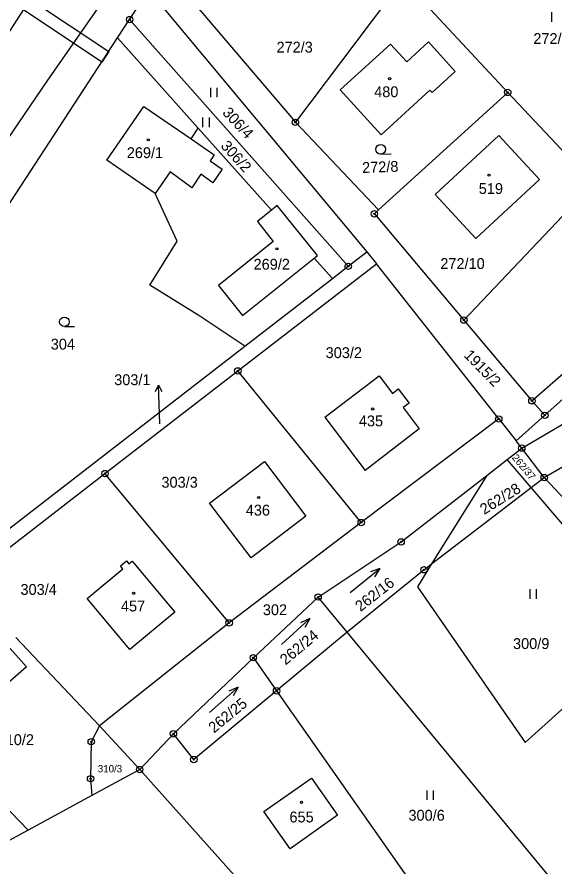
# Model space of a CAD drawing. Extents: x -445050 to -440454, y -1134563 to -1129741.
# Drawn here: x -442429.3 to -442345.1, y -1130856.4 to -1130723.1 of the extents above; entities that cross this region are included whole.
import ezdxf

# ---------------------------------------------------------------- set-up
doc = ezdxf.new("R2010")
doc.units = 0
for name, color, linetype in [('Vrstva 1', 7, 'Continuous'), ('Vrstva 16', 7, 'Continuous'), ('Vrstva 18', 7, 'Continuous'), ('Vrstva 19', 7, 'Continuous'), ('Vrstva 24', 7, 'Continuous'), ('Vrstva 25', 7, 'Continuous'), ('Vrstva 3', 7, 'Continuous'), ('Vrstva 30', 7, 'Continuous'), ('Vrstva 37', 7, 'Continuous'), ('Vrstva 4', 7, 'Continuous'), ('Vrstva 6', 7, 'Continuous')]:
    doc.layers.add(name, color=color, linetype=linetype)

msp = doc.modelspace()

# ---------------------------------------------------------------- linework, layer by layer
at = {"layer": 'Vrstva 1'}
for p, q in [((-442368.27, -1130730.17), (-442370.83, -1130727.37)), ((-442364.85, -1130727.04), (-442368.27, -1130730.17)), ((-442360.67, -1130731.66), (-442364.85, -1130727.04)), ((-442364.31, -1130734.97), (-442360.67, -1130731.66)), ((-442364.64, -1130734.62), (-442372.3, -1130741.6)), ((-442364.64, -1130734.62), (-442364.31, -1130734.97)), ((-442415.27, -1130745.58), (-442409.45, -1130737.14)), ((-442409.45, -1130737.14), (-442402.07, -1130742.23)), ((-442402.07, -1130742.23), (-442400.95, -1130740.57)), ((-442400.95, -1130740.57), (-442389.48, -1130753.43)), ((-442407.67, -1130750.8), (-442415.27, -1130745.58)), ((-442404.24, -1130758.29), (-442407.67, -1130750.8)), ((-442388.55, -1130752.68), (-442389.48, -1130753.43)), ((-442382.28, -1130760.53), (-442388.55, -1130752.68)), ((-442389.48, -1130753.43), (-442391.68, -1130755.21)), ((-442391.68, -1130755.21), (-442389.18, -1130758.33)), ((-442389.18, -1130758.33), (-442397.75, -1130765.24)), ((-442382.78, -1130760.94), (-442382.28, -1130760.53)), ((-442394.03, -1130769.91), (-442382.78, -1130760.94)), ((-442379.93, -1130764.14), (-442382.78, -1130760.94)), ((-442397.75, -1130765.24), (-442394.03, -1130769.91))]:
    msp.add_line(p, q, dxfattribs=at)
for points in [[(-442430.79, -1130742.31), (-442424.62, -1130733.2), (-442415.82, -1130720.62), (-442409.44, -1130711.5), (-442393.93, -1130688.86), (-442358.25, -1130635.86), (-442352.69, -1130627.61), (-442332.86, -1130599.66), (-442309.46, -1130567.56), (-442303.89, -1130560.33), (-442293.28, -1130546.91), (-442286.99, -1130538.97), (-442279.11, -1130529.2), (-442273.28, -1130522.3), (-442266.1, -1130514.22), (-442252.71, -1130497.03), (-442249.64, -1130492.6), (-442243.06, -1130482.81), (-442233.55, -1130466.59), (-442229.34, -1130457.62), (-442222.85, -1130440.58), (-442219.54, -1130431.16), (-442202.59, -1130378.37)], [(-442447.96, -1130752.29), (-442421.72, -1130711.84)], [(-442406.33, -1130715.35), (-442385.72, -1130739.64)], [(-442368.91, -1130717.26), (-442385.72, -1130739.64)], [(-442368.91, -1130717.26), (-442352.46, -1130734.95)], [(-442411.68, -1130723.53), (-442408.67, -1130718.93)], [(-442408.67, -1130718.93), (-442374.52, -1130759.95)], [(-442413.57, -1130726.42), (-442411.68, -1130723.53)], [(-442411.68, -1130723.53), (-442377.44, -1130762.21)], [(-442434.86, -1130758.94), (-442413.57, -1130726.42)], [(-442413.57, -1130726.42), (-442400.95, -1130740.57)], [(-442378.72, -1130734.56), (-442370.83, -1130727.37)], [(-442372.3, -1130741.6), (-442378.72, -1130734.56)], [(-442372.68, -1130753.38), (-442352.46, -1130734.95)], [(-442352.46, -1130734.95), (-442339.05, -1130749.23)], [(-442385.72, -1130739.64), (-442372.68, -1130753.38)], [(-442363.84, -1130750.96), (-442353.87, -1130741.71)], [(-442353.87, -1130741.71), (-442347.47, -1130748.6)], [(-442347.47, -1130748.6), (-442357.44, -1130757.85)], [(-442339.05, -1130749.23), (-442359.33, -1130770.64)], [(-442357.44, -1130757.85), (-442363.84, -1130750.96)], [(-442373.35, -1130753.99), (-442372.68, -1130753.38)], [(-442373.35, -1130753.99), (-442359.33, -1130770.64)], [(-442350.26, -1130790.71), (-442289.19, -1130754.75)], [(-442408.51, -1130765.15), (-442404.24, -1130758.29)], [(-442377.44, -1130762.21), (-442374.52, -1130759.95)], [(-442374.52, -1130759.95), (-442373.01, -1130761.82)], [(-442394.74, -1130778.61), (-442373.01, -1130761.82)], [(-442353.86, -1130786.14), (-442373.01, -1130761.82)], [(-442379.93, -1130764.14), (-442377.44, -1130762.21)], [(-442348.68, -1130783.29), (-442326.03, -1130763.49)], [(-442393.64, -1130774.74), (-442379.93, -1130764.14)], [(-442400.87, -1130769.91), (-442408.51, -1130765.15)], [(-442323.57, -1130764.96), (-442346.65, -1130785.57)], [(-442393.64, -1130774.74), (-442400.87, -1130769.91)], [(-442359.33, -1130770.64), (-442348.68, -1130783.29)], [(-442439.27, -1130810.04), (-442393.64, -1130774.74)], [(-442415.55, -1130794.7), (-442394.74, -1130778.61)], [(-442375.41, -1130802.38), (-442394.74, -1130778.61)], [(-442381.12, -1130785.88), (-442372.61, -1130779.39)], [(-442372.61, -1130779.39), (-442370.52, -1130782.14)], [(-442370.52, -1130782.14), (-442369.6, -1130781.44)], [(-442369.6, -1130781.44), (-442367.91, -1130783.67)], [(-442348.68, -1130783.29), (-442346.65, -1130785.57)], [(-442367.91, -1130783.67), (-442368.83, -1130784.37)], [(-442368.83, -1130784.37), (-442366.32, -1130787.68)], [(-442381.12, -1130785.88), (-442374.77, -1130794.23)], [(-442353.86, -1130786.14), (-442375.41, -1130802.38)], [(-442353.86, -1130786.14), (-442351.15, -1130789.58)], [(-442346.65, -1130785.57), (-442351.15, -1130789.58)], [(-442366.32, -1130787.68), (-442374.77, -1130794.23)], [(-442350.26, -1130790.71), (-442351.15, -1130789.58)], [(-442352.54, -1130792.48), (-442350.26, -1130790.71)], [(-442355.76, -1130794.99), (-442352.54, -1130792.48)], [(-442346.75, -1130795.33), (-442342.38, -1130792.78)], [(-442399.18, -1130799.36), (-442390.58, -1130792.83)], [(-442390.58, -1130792.83), (-442384.08, -1130801.38)], [(-442436.36, -1130810.78), (-442415.55, -1130794.7)], [(-442396.09, -1130818.11), (-442415.55, -1130794.7)], [(-442369.16, -1130805.42), (-442355.76, -1130794.99)], [(-442348.77, -1130796.89), (-442346.75, -1130795.33)], [(-442346.75, -1130795.33), (-442334.65, -1130808.19)], [(-442364.38, -1130808.88), (-442348.77, -1130796.89)], [(-442392.67, -1130807.91), (-442399.18, -1130799.36)], [(-442384.08, -1130801.38), (-442392.67, -1130807.91)], [(-442375.41, -1130802.38), (-442396.09, -1130818.11)], [(-442382.16, -1130814.06), (-442369.16, -1130805.42)], [(-442413.14, -1130809.19), (-442412.19, -1130808.4)], [(-442412.19, -1130808.4), (-442411.81, -1130808.86)], [(-442411.81, -1130808.86), (-442411.27, -1130808.41)], [(-442411.27, -1130808.41), (-442404.59, -1130816.41)], [(-442418.32, -1130814.3), (-442412.76, -1130809.65)], [(-442412.76, -1130809.65), (-442413.14, -1130809.19)], [(-442365.57, -1130809.79), (-442377.59, -1130819.59)], [(-442365.57, -1130809.79), (-442364.38, -1130808.88)], [(-442463.03, -1130813.84), (-442427.57, -1130850.59)], [(-442392.3, -1130823.57), (-442382.16, -1130814.06)], [(-442377.59, -1130819.59), (-442382.16, -1130814.06)], [(-442411.67, -1130822.29), (-442418.32, -1130814.3)], [(-442404.59, -1130816.41), (-442411.67, -1130822.29)], [(-442396.09, -1130818.11), (-442416.39, -1130834.27)], [(-442429.51, -1130820.38), (-442416.39, -1130834.27)], [(-442377.59, -1130819.59), (-442388.67, -1130828.76)], [(-442340.61, -1130864.35), (-442377.59, -1130819.59)], [(-442404.82, -1130835.49), (-442392.3, -1130823.57)], [(-442392.3, -1130823.57), (-442388.67, -1130828.76)], [(-442388.67, -1130828.76), (-442401.63, -1130839.53)], [(-442388.67, -1130828.76), (-442355.66, -1130875.84)], [(-442416.39, -1130834.27), (-442417.7, -1130836.74)], [(-442416.39, -1130834.27), (-442410.11, -1130841.1)], [(-442417.7, -1130836.74), (-442417.8, -1130842.54)], [(-442410.11, -1130841.1), (-442404.82, -1130835.49)], [(-442401.63, -1130839.53), (-442404.82, -1130835.49)], [(-442410.11, -1130841.1), (-442417.63, -1130845.19)], [(-442374.88, -1130880.54), (-442410.11, -1130841.1)], [(-442417.8, -1130842.54), (-442417.63, -1130845.19)], [(-442390.64, -1130847.7), (-442383.2, -1130842.46)], [(-442383.2, -1130842.46), (-442379.14, -1130848.25)], [(-442417.63, -1130845.19), (-442427.57, -1130850.59)], [(-442386.53, -1130853.51), (-442390.64, -1130847.7)], [(-442379.14, -1130848.25), (-442386.53, -1130853.51)], [(-442427.57, -1130850.59), (-442451.02, -1130863.32)]]:
    msp.add_lwpolyline(points, dxfattribs=at)
at = {"layer": 'Vrstva 16'}
msp.add_line((-442407.05, -1130783.84), (-442407.15, -1130780.84), dxfattribs=at)
for points in [[(-442407.62, -1130781.86), (-442407.15, -1130780.84), (-442406.62, -1130781.82)], [(-442406.95, -1130786.89), (-442407.05, -1130783.84)]]:
    msp.add_lwpolyline(points, dxfattribs=at)
at = {"layer": 'Vrstva 24'}
for centre, radius in [((-442411.68, -1130723.53), 0.5), ((-442411.68, -1130723.53), 0.1), ((-442352.46, -1130734.95), 0.5), ((-442352.46, -1130734.95), 0.1), ((-442385.72, -1130739.64), 0.5), ((-442385.72, -1130739.64), 0.1), ((-442373.35, -1130753.99), 0.5), ((-442373.35, -1130753.99), 0.1), ((-442377.44, -1130762.21), 0.5), ((-442377.44, -1130762.21), 0.1), ((-442359.33, -1130770.64), 0.5), ((-442359.33, -1130770.64), 0.1), ((-442394.74, -1130778.61), 0.5), ((-442394.74, -1130778.61), 0.1), ((-442348.68, -1130783.29), 0.5), ((-442348.68, -1130783.29), 0.1), ((-442353.86, -1130786.14), 0.5), ((-442353.86, -1130786.14), 0.1), ((-442346.65, -1130785.57), 0.5), ((-442346.65, -1130785.57), 0.1), ((-442350.26, -1130790.71), 0.5), ((-442350.26, -1130790.71), 0.1), ((-442415.55, -1130794.7), 0.5), ((-442415.55, -1130794.7), 0.1), ((-442346.75, -1130795.33), 0.5), ((-442346.75, -1130795.33), 0.1), ((-442375.41, -1130802.38), 0.5), ((-442375.41, -1130802.38), 0.1), ((-442369.16, -1130805.42), 0.5), ((-442369.16, -1130805.42), 0.1), ((-442365.57, -1130809.79), 0.5), ((-442365.57, -1130809.79), 0.1), ((-442382.16, -1130814.06), 0.5), ((-442382.16, -1130814.06), 0.1), ((-442396.09, -1130818.11), 0.5), ((-442396.09, -1130818.11), 0.1), ((-442392.3, -1130823.57), 0.5), ((-442392.3, -1130823.57), 0.1), ((-442388.67, -1130828.76), 0.5), ((-442388.67, -1130828.76), 0.1), ((-442404.82, -1130835.49), 0.5), ((-442404.82, -1130835.49), 0.1), ((-442417.7, -1130836.74), 0.5), ((-442417.7, -1130836.74), 0.1), ((-442401.63, -1130839.53), 0.5), ((-442401.63, -1130839.53), 0.1), ((-442410.11, -1130841.1), 0.5), ((-442417.8, -1130842.54), 0.5), ((-442410.11, -1130841.1), 0.1), ((-442417.8, -1130842.54), 0.1)]:
    msp.add_circle(centre, radius, dxfattribs=at)
at = {"layer": 'Vrstva 25'}
for p, q in [((-442345.56, -1130723.88), (-442345.56, -1130722.38)), ((-442398.97, -1130735.72), (-442398.97, -1130734.22)), ((-442397.97, -1130735.72), (-442397.97, -1130734.22)), ((-442400.2, -1130740.38), (-442400.2, -1130738.88)), ((-442399.2, -1130740.38), (-442399.2, -1130738.88)), ((-442372.33, -1130744.62), (-442370.73, -1130744.56)), ((-442421.9, -1130771.67), (-442420.3, -1130771.67)), ((-442348.93, -1130814.34), (-442348.93, -1130812.84)), ((-442347.93, -1130814.34), (-442347.93, -1130812.84)), ((-442365.07, -1130845.87), (-442365.07, -1130844.37)), ((-442364.07, -1130845.87), (-442364.07, -1130844.37))]:
    msp.add_line(p, q, dxfattribs=at)
for points in [[(-442377.16, -1130813.34), (-442372.48, -1130809.58), (-442373.96, -1130810.13)], [(-442372.48, -1130809.58), (-442373.34, -1130810.91)], [(-442387.9, -1130821.49), (-442383.48, -1130817.43), (-442384.92, -1130818.08)], [(-442383.48, -1130817.43), (-442384.25, -1130818.81)], [(-442399.17, -1130832.15), (-442394.67, -1130828.19), (-442396.12, -1130828.8)], [(-442394.67, -1130828.19), (-442395.46, -1130829.56)]]:
    msp.add_lwpolyline(points, dxfattribs=at)
for centre, radius in [((-442370.97, -1130732.8), 0.175), ((-442408.76, -1130742.38), 0.175), ((-442372.36, -1130743.87), 0.75), ((-442355.38, -1130747.92), 0.175), ((-442388.62, -1130759.48), 0.175), ((-442421.9, -1130770.92), 0.75), ((-442373.63, -1130784.57), 0.175), ((-442391.47, -1130798.46), 0.175), ((-442411.07, -1130813.46), 0.175), ((-442384.77, -1130846.25), 0.175)]:
    msp.add_circle(centre, radius, dxfattribs=at)
at = {"layer": 'Vrstva 3'}
for points in [[(-442378.72, -1130734.56), (-442370.83, -1130727.37)], [(-442368.27, -1130730.17), (-442370.83, -1130727.37)], [(-442364.85, -1130727.04), (-442368.27, -1130730.17)], [(-442360.67, -1130731.66), (-442364.85, -1130727.04)], [(-442364.31, -1130734.97), (-442360.67, -1130731.66)], [(-442372.3, -1130741.6), (-442378.72, -1130734.56)], [(-442364.64, -1130734.62), (-442372.3, -1130741.6)], [(-442364.64, -1130734.62), (-442364.31, -1130734.97)], [(-442415.27, -1130745.58), (-442409.45, -1130737.14)], [(-442409.45, -1130737.14), (-442402.07, -1130742.23)], [(-442363.84, -1130750.96), (-442353.87, -1130741.71)], [(-442353.87, -1130741.71), (-442347.47, -1130748.6)], [(-442402.07, -1130742.23), (-442398.43, -1130744.74)], [(-442398.43, -1130744.74), (-442399.06, -1130745.66)], [(-442407.67, -1130750.8), (-442415.27, -1130745.58)], [(-442399.06, -1130745.66), (-442397.17, -1130746.96)], [(-442405.33, -1130747.42), (-442407.67, -1130750.8)], [(-442401.96, -1130749.9), (-442405.33, -1130747.42)], [(-442397.17, -1130746.96), (-442398.65, -1130749.12)], [(-442400.53, -1130747.77), (-442401.96, -1130749.9)], [(-442398.65, -1130749.12), (-442400.53, -1130747.77)], [(-442347.47, -1130748.6), (-442357.44, -1130757.85)], [(-442357.44, -1130757.85), (-442363.84, -1130750.96)], [(-442388.55, -1130752.68), (-442389.48, -1130753.43)], [(-442382.28, -1130760.53), (-442388.55, -1130752.68)], [(-442389.48, -1130753.43), (-442391.68, -1130755.21)], [(-442391.68, -1130755.21), (-442389.18, -1130758.33)], [(-442389.18, -1130758.33), (-442397.75, -1130765.24)], [(-442382.78, -1130760.94), (-442382.28, -1130760.53)], [(-442394.03, -1130769.91), (-442382.78, -1130760.94)], [(-442397.75, -1130765.24), (-442394.03, -1130769.91)], [(-442381.12, -1130785.88), (-442372.61, -1130779.39)], [(-442372.61, -1130779.39), (-442370.52, -1130782.14)], [(-442370.52, -1130782.14), (-442369.6, -1130781.44)], [(-442369.6, -1130781.44), (-442367.91, -1130783.67)], [(-442367.91, -1130783.67), (-442368.83, -1130784.37)], [(-442368.83, -1130784.37), (-442366.32, -1130787.68)], [(-442381.12, -1130785.88), (-442374.77, -1130794.23)], [(-442366.32, -1130787.68), (-442374.77, -1130794.23)], [(-442399.18, -1130799.36), (-442390.58, -1130792.83)], [(-442390.58, -1130792.83), (-442384.08, -1130801.38)], [(-442392.67, -1130807.91), (-442399.18, -1130799.36)], [(-442384.08, -1130801.38), (-442392.67, -1130807.91)], [(-442413.14, -1130809.19), (-442412.19, -1130808.4)], [(-442412.19, -1130808.4), (-442411.81, -1130808.86)], [(-442411.81, -1130808.86), (-442411.27, -1130808.41)], [(-442411.27, -1130808.41), (-442404.59, -1130816.41)], [(-442418.32, -1130814.3), (-442412.76, -1130809.65)], [(-442412.76, -1130809.65), (-442413.14, -1130809.19)], [(-442411.67, -1130822.29), (-442418.32, -1130814.3)], [(-442404.59, -1130816.41), (-442411.67, -1130822.29)], [(-442430.8, -1130821.65), (-442427.85, -1130824.98), (-442436.54, -1130832.63), (-442440.57, -1130828.07)], [(-442390.64, -1130847.7), (-442383.2, -1130842.46)], [(-442383.2, -1130842.46), (-442379.14, -1130848.25)], [(-442386.53, -1130853.51), (-442390.64, -1130847.7)], [(-442379.14, -1130848.25), (-442386.53, -1130853.51)]]:
    msp.add_lwpolyline(points, dxfattribs=at)
at = {"layer": 'Vrstva 30'}
msp.add_lwpolyline([(-442428.31, -1130722), (-442427.22, -1130720.32), (-442414.96, -1130728.55), (-442416.05, -1130730.21), (-442428.31, -1130722)], dxfattribs=at)
at = {"layer": 'Vrstva 37'}
for centre in [(-442370.97, -1130732.8), (-442408.76, -1130742.38), (-442355.38, -1130747.92), (-442388.62, -1130759.48), (-442373.63, -1130784.57), (-442391.47, -1130798.46), (-442411.07, -1130813.46), (-442384.77, -1130846.25)]:
    msp.add_circle(centre, 0.175, dxfattribs=at)
at = {"layer": 'Vrstva 4'}
for p, q in [((-442402.07, -1130742.23), (-442398.43, -1130744.74)), ((-442398.43, -1130744.74), (-442399.06, -1130745.66)), ((-442399.06, -1130745.66), (-442397.17, -1130746.96)), ((-442405.33, -1130747.42), (-442407.67, -1130750.8)), ((-442401.96, -1130749.9), (-442405.33, -1130747.42)), ((-442397.17, -1130746.96), (-442398.65, -1130749.12)), ((-442400.53, -1130747.77), (-442401.96, -1130749.9)), ((-442398.65, -1130749.12), (-442400.53, -1130747.77))]:
    msp.add_line(p, q, dxfattribs=at)
at = {"layer": 'Vrstva 6'}
for points in [[(-442346.75, -1130795.33), (-442350.26, -1130790.71)], [(-442348.77, -1130796.89), (-442352.54, -1130792.48)], [(-442355.76, -1130794.99), (-442364.38, -1130808.88)], [(-442329.88, -1130819.01), (-442348.77, -1130796.89)], [(-442364.38, -1130808.88), (-442366.61, -1130812.47)], [(-442366.61, -1130812.47), (-442349.74, -1130836.85)], [(-442349.74, -1130836.85), (-442329.88, -1130819.01)], [(-442430.8, -1130821.65), (-442427.85, -1130824.98), (-442436.54, -1130832.63), (-442440.57, -1130828.07)]]:
    msp.add_lwpolyline(points, dxfattribs=at)

# ---------------------------------------------------------------- texts
at = {"layer": 'Vrstva 16'}
msp.add_text('303/1', height=1.7, dxfattribs=at).set_placement((-442414.1, -1130780.84))
at = {"layer": 'Vrstva 18'}
for s, height, p in [('272/2', 1.7, (-442348.45, -1130727.36)), ('272/3', 1.7, (-442388.68, -1130728.71)), ('272/10', 1.7, (-442363.02, -1130762.63)), ('304', 1.7, (-442424.04, -1130775.27)), ('303/2', 1.7, (-442380.98, -1130776.6)), ('303/1', 0.1, (-442407.13, -1130786.89)), ('303/3', 1.7, (-442406.7, -1130796.92)), ('303/4', 1.7, (-442428.78, -1130813.72)), ('302', 1.7, (-442390.82, -1130816.9)), ('300/9', 1.7, (-442351.63, -1130822.21)), ('310/2', 1.7, (-442432.36, -1130837.27)), ('310/3', 1.14, (-442416.67, -1130841.54)), ('300/6', 1.7, (-442368.01, -1130849.12))]:
    msp.add_text(s, height=height, dxfattribs=at).set_placement(p)
for s, height, rotation, p in [('306/4', 1.7, 313.0488, (-442397.27, -1130738.22)), ('306/2', 1.7, 312.0813, (-442397.52, -1130743.42)), ('272/8', 1.7, 2.1811, (-442375.24, -1130747.59)), ('1915/2', 1.7, 314.1189, (-442359.43, -1130776.26)), ('262/37', 1.14, 310.1009, (-442351.88, -1130792.26)), ('262/28', 1.7, 31.9782, (-442356.14, -1130801.2)), ('262/16', 1.7, 37.9062, (-442375.53, -1130816.43)), ('262/24', 1.7, 39.9708, (-442387.26, -1130824.81)), ('262/25', 1.7, 39.5667, (-442398.47, -1130835.46))]:
    msp.add_text(s, height=height, rotation=rotation, dxfattribs=at).set_placement(p)
at = {"layer": 'Vrstva 19'}
for s, p in [('480', (-442373.38, -1130735.7)), ('269/1', (-442412.13, -1130745.25)), ('519', (-442357, -1130750.87)), ('269/2', (-442392.27, -1130762.74)), ('435', (-442375.78, -1130787.3)), ('436', (-442393.49, -1130801.29)), ('457', (-442413.05, -1130816.32)), ('655', (-442386.65, -1130849.39))]:
    msp.add_text(s, height=1.7, dxfattribs=at).set_placement(p)

doc.saveas('drawing.dxf')
